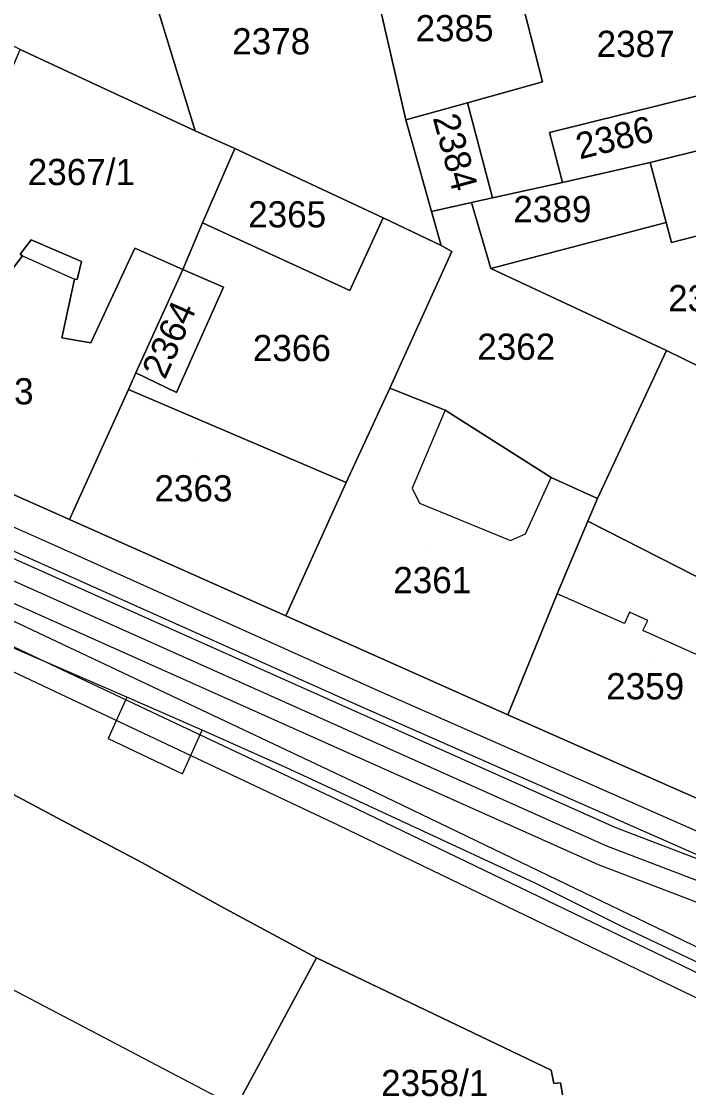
# Model space of a CAD drawing. Extents: x -263423 to -261326, y -1240067 to -1237864.
# Drawn here: x -262280.5 to -262229.7, y -1239001.2 to -1238919.8 of the extents above; entities that cross this region are included whole.
import ezdxf

# ---------------------------------------------------------------- set-up
doc = ezdxf.new("R2010")
doc.units = 0
for name, color, linetype in [('body_kn', 7, 'Continuous'), ('kladpar_druhypozemkov', 7, 'Continuous'), ('kladpar_hranice', 7, 'Continuous'), ('kladpar_parcelnecisla', 7, 'Continuous'), ('kladpar_plochy', 7, 'Continuous'), ('tarchy_linie', 7, 'Continuous'), ('zappar_hrandruhpozemk', 7, 'Continuous')]:
    doc.layers.add(name, color=color, linetype=linetype)

msp = doc.modelspace()

# ---------------------------------------------------------------- linework, layer by layer
at = {"layer": 'body_kn'}
for p, q in [((-262240.79, -1238924.44), (-262240.79, -1238924.44)), ((-262246.52, -1238926.05), (-262246.52, -1238926.05)), ((-262246.52, -1238926.05), (-262246.52, -1238926.05)), ((-262251.23, -1238927.34), (-262251.23, -1238927.34)), ((-262267.29, -1238928.17), (-262267.29, -1238928.17)), ((-262240.26, -1238928.32), (-262240.26, -1238928.32)), ((-262264.26, -1238929.52), (-262264.26, -1238929.52)), ((-262232.6, -1238930.59), (-262232.6, -1238930.59)), ((-262232.6, -1238930.59), (-262232.6, -1238930.59)), ((-262239.28, -1238932.13), (-262239.28, -1238932.13)), ((-262246.21, -1238933.66), (-262246.21, -1238933.66)), ((-262244.62, -1238933.29), (-262244.62, -1238933.29)), ((-262252.95, -1238934.81), (-262252.95, -1238934.81)), ((-262252.95, -1238934.81), (-262252.95, -1238934.81)), ((-262249.27, -1238934.33), (-262249.27, -1238934.33)), ((-262266.73, -1238935.21), (-262266.73, -1238935.21)), ((-262231.38, -1238935.17), (-262231.38, -1238935.17)), ((-262231.38, -1238935.17), (-262231.38, -1238935.17)), ((-262279.79, -1238936.49), (-262279.79, -1238936.49)), ((-262271.88, -1238937.14), (-262271.88, -1238937.14)), ((-262248.53, -1238936.94), (-262248.53, -1238936.94)), ((-262230.95, -1238936.69), (-262230.95, -1238936.69)), ((-262280.46, -1238937.71), (-262280.46, -1238937.71)), ((-262280.46, -1238937.71), (-262280.46, -1238937.71)), ((-262247.71, -1238937.39), (-262247.71, -1238937.39)), ((-262275.95, -1238938.16), (-262275.95, -1238938.16)), ((-262268.22, -1238938.75), (-262268.22, -1238938.75)), ((-262244.74, -1238938.68), (-262244.74, -1238938.68)), ((-262276.48, -1238939.49), (-262276.48, -1238939.49)), ((-262276.29, -1238939.52), (-262276.29, -1238939.52)), ((-262265.13, -1238940.1), (-262265.13, -1238940.1)), ((-262265.13, -1238940.1), (-262265.13, -1238940.1)), ((-262255.48, -1238940.37), (-262255.48, -1238940.37)), ((-262255.48, -1238940.37), (-262255.48, -1238940.37)), ((-262277.46, -1238943.96), (-262277.46, -1238943.96)), ((-262275.25, -1238944.36), (-262275.25, -1238944.36)), ((-262231.35, -1238944.93), (-262231.35, -1238944.93)), ((-262231.35, -1238944.93), (-262231.35, -1238944.93)), ((-262271.8, -1238946.65), (-262271.8, -1238946.65)), ((-262252.45, -1238947.81), (-262252.45, -1238947.81)), ((-262272.38, -1238947.91), (-262272.38, -1238947.91)), ((-262268.7, -1238948.13), (-262268.7, -1238948.13)), ((-262248.22, -1238949.49), (-262248.22, -1238949.49)), ((-262248.22, -1238949.49), (-262248.22, -1238949.49)), ((-262255.76, -1238955.01), (-262255.76, -1238955.01)), ((-262255.76, -1238955.01), (-262255.76, -1238955.01)), ((-262240.15, -1238954.63), (-262240.15, -1238954.63)), ((-262240.15, -1238954.63), (-262240.15, -1238954.63)), ((-262250.75, -1238955.43), (-262250.75, -1238955.43)), ((-262250.19, -1238956.58), (-262250.19, -1238956.58)), ((-262236.61, -1238956.24), (-262236.61, -1238956.24)), ((-262276.86, -1238957.83), (-262276.86, -1238957.83)), ((-262237.33, -1238957.95), (-262237.33, -1238957.95)), ((-262242.1, -1238958.93), (-262242.1, -1238958.93)), ((-262278.02, -1238959.79), (-262278.02, -1238959.79)), ((-262243.24, -1238959.42), (-262243.24, -1238959.42)), ((-262278.93, -1238961.24), (-262278.93, -1238961.24)), ((-262239.67, -1238963.51), (-262239.67, -1238963.51)), ((-262234.16, -1238964.89), (-262234.16, -1238964.89)), ((-262260.37, -1238965.19), (-262260.37, -1238965.19)), ((-262234.55, -1238965.77), (-262234.55, -1238965.77)), ((-262232.77, -1238965.53), (-262232.77, -1238965.53)), ((-262233.16, -1238966.29), (-262233.16, -1238966.29)), ((-262272.5, -1238971.37), (-262272.5, -1238971.37)), ((-262272.5, -1238971.37), (-262272.5, -1238971.37)), ((-262253.45, -1238970.82), (-262253.45, -1238970.82)), ((-262254.73, -1238972.08), (-262254.73, -1238972.08)), ((-262243.44, -1238972.74), (-262243.44, -1238972.74)), ((-262266.75, -1238973.89), (-262266.75, -1238973.89)), ((-262266.75, -1238973.89), (-262266.75, -1238973.89)), ((-262273.92, -1238974.53), (-262273.92, -1238974.53)), ((-262260.43, -1238976.73), (-262260.43, -1238976.73)), ((-262268.24, -1238977.24), (-262268.24, -1238977.24)), ((-262254.83, -1238978.02), (-262254.83, -1238978.02)), ((-262255.58, -1238979.6), (-262255.58, -1238979.6)), ((-262277.42, -1238980.78), (-262277.42, -1238980.78)), ((-262256.33, -1238981.18), (-262256.33, -1238981.18)), ((-262235.29, -1238981.3), (-262235.29, -1238981.3)), ((-262235.92, -1238982.72), (-262235.92, -1238982.72)), ((-262271.36, -1238984), (-262271.36, -1238984)), ((-262236.55, -1238984.14), (-262236.55, -1238984.14)), ((-262241.36, -1238985.56), (-262241.36, -1238985.56)), ((-262265.3, -1238987.34), (-262265.3, -1238987.34)), ((-262234.54, -1238988.98), (-262234.54, -1238988.98)), ((-262258.04, -1238991.27), (-262258.04, -1238991.27)), ((-262258.04, -1238991.27), (-262258.04, -1238991.27)), ((-262240.13, -1238999.84), (-262240.13, -1238999.84)), ((-262239.93, -1239000.86), (-262239.93, -1239000.86)), ((-262239.43, -1239000.79), (-262239.43, -1239000.79))]:
    msp.add_line(p, q, dxfattribs=at)
at = {"layer": 'kladpar_druhypozemkov'}
for p, q in [((-262261.79, -1238920.05), (-262261.79, -1238920.05)), ((-262233.89, -1238920.15), (-262233.89, -1238920.15)), ((-262235.79, -1238927.75), (-262235.79, -1238927.75)), ((-262275.97, -1238930.46), (-262275.97, -1238930.46)), ((-262246.09, -1238930.05), (-262246.09, -1238930.05)), ((-262261.94, -1238933.58), (-262261.94, -1238933.58)), ((-262239.79, -1238933.25), (-262239.79, -1238933.25)), ((-262267.1, -1238941.54), (-262267.1, -1238941.54)), ((-262260.19, -1238943.45), (-262260.19, -1238943.45)), ((-262242.49, -1238943.35), (-262242.49, -1238943.35)), ((-262267.09, -1238953.55), (-262267.09, -1238953.55)), ((-262249.39, -1238960.05), (-262249.39, -1238960.05)), ((-262232.39, -1238968.85), (-262232.39, -1238968.85)), ((-262249.16, -1238999.9), (-262249.16, -1238999.9))]:
    msp.add_line(p, q, dxfattribs=at)
at = {"layer": 'kladpar_hranice'}
for points in [[(-262282.16, -1238905.86), (-262281.67, -1238907.07), (-262280.08, -1238906.57), (-262278.78, -1238910.19), (-262277.44, -1238909.82), (-262276.95, -1238911.16), (-262273.06, -1238909.73), (-262271.16, -1238915.58), (-262267.29, -1238928.17), (-262280.62, -1238921.97), (-262286.05, -1238919.33), (-262291.03, -1238916.63), (-262290.2, -1238916.26), (-262291.31, -1238913.33), (-262291.57, -1238913.39), (-262292.37, -1238910.98), (-262291.16, -1238910.54), (-262291.71, -1238908.95), (-262288.85, -1238907.96), (-262282.16, -1238905.86)], [(-262254.54, -1238910.2), (-262252.45, -1238916.87), (-262253.53, -1238917.24), (-262251.23, -1238927.34), (-262249.27, -1238934.33), (-262248.53, -1238936.94), (-262252.95, -1238934.81), (-262264.26, -1238929.52), (-262267.29, -1238928.17), (-262271.16, -1238915.58), (-262266.95, -1238914.09), (-262254.54, -1238910.2)], [(-262229.21, -1238915.53), (-262223.67, -1238914.18), (-262220.62, -1238925.24), (-262214.06, -1238923.26), (-262213.32, -1238925.99), (-262223.82, -1238928.44), (-262224.62, -1238925.65), (-262226.39, -1238924.87), (-262228.87, -1238925.49), (-262240.26, -1238928.32), (-262239.28, -1238932.13), (-262244.62, -1238933.29), (-262246.52, -1238926.05), (-262240.79, -1238924.44), (-262243.35, -1238914.47), (-262237.81, -1238912.86), (-262236.72, -1238917.37), (-262229.21, -1238915.53)], [(-262243.35, -1238914.47), (-262240.79, -1238924.44), (-262246.52, -1238926.05), (-262251.23, -1238927.34), (-262253.53, -1238917.24), (-262252.45, -1238916.87), (-262243.35, -1238914.47)], [(-262287.75, -1238938.06), (-262285.81, -1238933.73), (-262283.41, -1238928.29), (-262282.18, -1238925.58), (-262280.62, -1238921.97), (-262267.29, -1238928.17), (-262264.26, -1238929.52), (-262266.73, -1238935.21), (-262268.22, -1238938.75), (-262271.88, -1238937.14), (-262275.25, -1238944.36), (-262277.46, -1238943.96), (-262276.48, -1238939.49), (-262276.29, -1238939.52), (-262275.95, -1238938.16), (-262279.79, -1238936.49), (-262280.63, -1238937.59), (-262280.46, -1238937.71), (-262283.24, -1238941.34), (-262287.75, -1238938.06)], [(-262228.87, -1238925.49), (-262226.39, -1238924.87), (-262224.62, -1238925.65), (-262223.82, -1238928.44), (-262227.89, -1238929.43), (-262232.6, -1238930.59), (-262239.28, -1238932.13), (-262240.26, -1238928.32), (-262228.87, -1238925.49)], [(-262246.52, -1238926.05), (-262244.62, -1238933.29), (-262246.21, -1238933.66), (-262249.27, -1238934.33), (-262251.23, -1238927.34), (-262246.52, -1238926.05)], [(-262213.32, -1238925.99), (-262207.99, -1238943.91), (-262210.73, -1238944.84), (-262216.52, -1238946.51), (-262220.39, -1238933.99), (-262230.95, -1238936.69), (-262231.38, -1238935.17), (-262232.6, -1238930.59), (-262227.89, -1238929.43), (-262223.82, -1238928.44), (-262213.32, -1238925.99)], [(-262252.95, -1238934.81), (-262255.48, -1238940.37), (-262266.73, -1238935.21), (-262264.26, -1238929.52), (-262252.95, -1238934.81)], [(-262232.6, -1238930.59), (-262231.38, -1238935.17), (-262244.74, -1238938.68), (-262246.21, -1238933.66), (-262244.62, -1238933.29), (-262239.28, -1238932.13), (-262232.6, -1238930.59)], [(-262231.35, -1238944.93), (-262236.61, -1238956.24), (-262240.15, -1238954.63), (-262248.22, -1238949.49), (-262252.45, -1238947.81), (-262247.71, -1238937.39), (-262248.53, -1238936.94), (-262249.27, -1238934.33), (-262246.21, -1238933.66), (-262244.74, -1238938.68), (-262231.35, -1238944.93)], [(-262231.38, -1238935.17), (-262230.95, -1238936.69), (-262220.39, -1238933.99), (-262216.52, -1238946.51), (-262219.19, -1238947.31), (-262220.56, -1238950.22), (-262231.35, -1238944.93), (-262244.74, -1238938.68), (-262231.38, -1238935.17)], [(-262255.48, -1238940.37), (-262252.95, -1238934.81), (-262248.53, -1238936.94), (-262247.71, -1238937.39), (-262252.45, -1238947.81), (-262255.76, -1238955.01), (-262272.38, -1238947.91), (-262271.8, -1238946.65), (-262268.7, -1238948.13), (-262265.13, -1238940.1), (-262268.22, -1238938.75), (-262266.73, -1238935.21), (-262255.48, -1238940.37)], [(-262326.7, -1238935.75), (-262317.29, -1238939.95), (-262314.7, -1238941.11), (-262309.96, -1238943.18), (-262308.26, -1238944.01), (-262301.88, -1238946.79), (-262295.94, -1238949.37), (-262295.12, -1238949.7), (-262293.29, -1238950.53), (-262276.86, -1238957.83), (-262260.37, -1238965.19), (-262243.44, -1238972.74), (-262226.64, -1238980.16), (-262214.07, -1238985.33), (-262211.46, -1238986.49), (-262208.82, -1238987.66), (-262208.09, -1238988), (-262206.43, -1238988.77), (-262203.01, -1238990.37), (-262193.47, -1238994.18), (-262191.44, -1238994.58), (-262183.34, -1238996.16), (-262182.44, -1238995.79), (-262178.15, -1239010.25)], [(-262287.75, -1238938.06), (-262283.24, -1238941.34), (-262280.46, -1238937.71), (-262280.63, -1238937.59), (-262279.79, -1238936.49), (-262275.95, -1238938.16), (-262276.29, -1238939.52), (-262276.48, -1238939.49), (-262277.46, -1238943.96), (-262275.25, -1238944.36), (-262271.88, -1238937.14), (-262268.22, -1238938.75), (-262271.8, -1238946.65), (-262272.38, -1238947.91), (-262276.86, -1238957.83), (-262293.29, -1238950.53), (-262288.61, -1238939.98), (-262288.32, -1238939.34), (-262287.75, -1238938.06)], [(-262265.13, -1238940.1), (-262268.7, -1238948.13), (-262271.8, -1238946.65), (-262268.22, -1238938.75), (-262265.13, -1238940.1)], [(-262220.56, -1238950.22), (-262216.39, -1238952.22), (-262214.94, -1238952.99), (-262218.08, -1238959.99), (-262220.91, -1238966.32), (-262237.33, -1238957.95), (-262236.61, -1238956.24), (-262231.35, -1238944.93), (-262220.56, -1238950.22)], [(-262240.15, -1238954.63), (-262236.61, -1238956.24), (-262237.33, -1238957.95), (-262239.67, -1238963.51), (-262243.44, -1238972.74), (-262260.37, -1238965.19), (-262255.76, -1238955.01), (-262252.45, -1238947.81), (-262248.22, -1238949.49), (-262240.15, -1238954.63)], [(-262255.76, -1238955.01), (-262260.37, -1238965.19), (-262276.86, -1238957.83), (-262272.38, -1238947.91), (-262255.76, -1238955.01)], [(-262220.91, -1238966.32), (-262221.5, -1238967.71), (-262222.93, -1238970.87), (-262226.64, -1238980.16), (-262243.44, -1238972.74), (-262239.67, -1238963.51), (-262237.33, -1238957.95), (-262220.91, -1238966.32)], [(-262242.99, -1239008.38), (-262239.4, -1239004.04), (-262239.6, -1239002.89), (-262239.1, -1239002.76), (-262239.43, -1239000.79), (-262239.93, -1239000.86), (-262240.13, -1238999.84), (-262258.04, -1238991.27), (-262265.3, -1238987.34), (-262271.36, -1238984), (-262277.42, -1238980.78), (-262281.2, -1238978.78)], [(-262281.2, -1238978.78), (-262277.42, -1238980.78), (-262271.36, -1238984), (-262265.3, -1238987.34), (-262258.04, -1238991.27), (-262263.83, -1239002.01), (-262259.8, -1239003.97), (-262260.97, -1239006.14), (-262259.21, -1239008.06), (-262255.71, -1239011.9), (-262250.74, -1239016.45), (-262258.52, -1239022.89), (-262259.39, -1239023.61), (-262262.11, -1239025.87), (-262263.67, -1239027.16)], [(-262258.04, -1238991.27), (-262240.13, -1238999.84), (-262239.93, -1239000.86), (-262239.43, -1239000.79), (-262239.1, -1239002.76), (-262239.6, -1239002.89), (-262239.4, -1239004.04), (-262242.99, -1239008.38), (-262243.37, -1239008.13), (-262250.74, -1239016.45), (-262255.71, -1239011.9), (-262251.32, -1239005.39), (-262257.1, -1239002.57), (-262258.63, -1239002.7), (-262259.38, -1239004.19), (-262259.8, -1239003.97), (-262263.83, -1239002.01), (-262258.04, -1238991.27)]]:
    msp.add_lwpolyline(points, dxfattribs=at)
at = {"layer": 'kladpar_plochy'}
for points in [[(-262282.16, -1238905.86), (-262281.67, -1238907.07), (-262280.08, -1238906.57), (-262278.78, -1238910.19), (-262277.44, -1238909.82), (-262276.95, -1238911.16), (-262273.06, -1238909.73), (-262271.16, -1238915.58), (-262267.29, -1238928.17), (-262280.62, -1238921.97), (-262286.05, -1238919.33), (-262291.03, -1238916.63), (-262290.2, -1238916.26), (-262291.31, -1238913.33), (-262291.57, -1238913.39), (-262292.37, -1238910.98), (-262291.16, -1238910.54), (-262291.71, -1238908.95), (-262288.85, -1238907.96)], [(-262254.54, -1238910.2), (-262252.45, -1238916.87), (-262253.53, -1238917.24), (-262251.23, -1238927.34), (-262249.27, -1238934.33), (-262248.53, -1238936.94), (-262252.95, -1238934.81), (-262264.26, -1238929.52), (-262267.29, -1238928.17), (-262271.16, -1238915.58), (-262266.95, -1238914.09)], [(-262229.21, -1238915.53), (-262223.67, -1238914.18), (-262220.62, -1238925.24), (-262214.06, -1238923.26), (-262213.32, -1238925.99), (-262223.82, -1238928.44), (-262224.62, -1238925.65), (-262226.39, -1238924.87), (-262228.87, -1238925.49), (-262240.26, -1238928.32), (-262239.28, -1238932.13), (-262244.62, -1238933.29), (-262246.52, -1238926.05), (-262240.79, -1238924.44), (-262243.35, -1238914.47), (-262237.81, -1238912.86), (-262236.72, -1238917.37)], [(-262243.35, -1238914.47), (-262240.79, -1238924.44), (-262246.52, -1238926.05), (-262251.23, -1238927.34), (-262253.53, -1238917.24), (-262252.45, -1238916.87)], [(-262287.75, -1238938.06), (-262285.81, -1238933.73), (-262283.41, -1238928.29), (-262282.18, -1238925.58), (-262280.62, -1238921.97), (-262267.29, -1238928.17), (-262264.26, -1238929.52), (-262266.73, -1238935.21), (-262268.22, -1238938.75), (-262271.88, -1238937.14), (-262275.25, -1238944.36), (-262277.46, -1238943.96), (-262276.48, -1238939.49), (-262276.29, -1238939.52), (-262275.95, -1238938.16), (-262279.79, -1238936.49), (-262280.63, -1238937.59), (-262280.46, -1238937.71), (-262283.24, -1238941.34)], [(-262228.87, -1238925.49), (-262226.39, -1238924.87), (-262224.62, -1238925.65), (-262223.82, -1238928.44), (-262227.89, -1238929.43), (-262232.6, -1238930.59), (-262239.28, -1238932.13), (-262240.26, -1238928.32)], [(-262246.52, -1238926.05), (-262244.62, -1238933.29), (-262246.21, -1238933.66), (-262249.27, -1238934.33), (-262251.23, -1238927.34)], [(-262213.32, -1238925.99), (-262207.99, -1238943.91), (-262210.73, -1238944.84), (-262216.52, -1238946.51), (-262220.39, -1238933.99), (-262230.95, -1238936.69), (-262231.38, -1238935.17), (-262232.6, -1238930.59), (-262227.89, -1238929.43), (-262223.82, -1238928.44)], [(-262252.95, -1238934.81), (-262255.48, -1238940.37), (-262266.73, -1238935.21), (-262264.26, -1238929.52)], [(-262232.6, -1238930.59), (-262231.38, -1238935.17), (-262244.74, -1238938.68), (-262246.21, -1238933.66), (-262244.62, -1238933.29), (-262239.28, -1238932.13)], [(-262231.35, -1238944.93), (-262236.61, -1238956.24), (-262240.15, -1238954.63), (-262248.22, -1238949.49), (-262252.45, -1238947.81), (-262247.71, -1238937.39), (-262248.53, -1238936.94), (-262249.27, -1238934.33), (-262246.21, -1238933.66), (-262244.74, -1238938.68)], [(-262231.38, -1238935.17), (-262230.95, -1238936.69), (-262220.39, -1238933.99), (-262216.52, -1238946.51), (-262219.19, -1238947.31), (-262220.56, -1238950.22), (-262231.35, -1238944.93), (-262244.74, -1238938.68)], [(-262255.48, -1238940.37), (-262252.95, -1238934.81), (-262248.53, -1238936.94), (-262247.71, -1238937.39), (-262252.45, -1238947.81), (-262255.76, -1238955.01), (-262272.38, -1238947.91), (-262271.8, -1238946.65), (-262268.7, -1238948.13), (-262265.13, -1238940.1), (-262268.22, -1238938.75), (-262266.73, -1238935.21)], [(-262287.75, -1238938.06), (-262283.24, -1238941.34), (-262280.46, -1238937.71), (-262280.63, -1238937.59), (-262279.79, -1238936.49), (-262275.95, -1238938.16), (-262276.29, -1238939.52), (-262276.48, -1238939.49), (-262277.46, -1238943.96), (-262275.25, -1238944.36), (-262271.88, -1238937.14), (-262268.22, -1238938.75), (-262271.8, -1238946.65), (-262272.38, -1238947.91), (-262276.86, -1238957.83), (-262293.29, -1238950.53), (-262288.61, -1238939.98), (-262288.32, -1238939.34)], [(-262265.13, -1238940.1), (-262268.7, -1238948.13), (-262271.8, -1238946.65), (-262268.22, -1238938.75)], [(-262220.56, -1238950.22), (-262216.39, -1238952.22), (-262214.94, -1238952.99), (-262218.08, -1238959.99), (-262220.91, -1238966.32), (-262237.33, -1238957.95), (-262236.61, -1238956.24), (-262231.35, -1238944.93)], [(-262240.15, -1238954.63), (-262236.61, -1238956.24), (-262237.33, -1238957.95), (-262239.67, -1238963.51), (-262243.44, -1238972.74), (-262260.37, -1238965.19), (-262255.76, -1238955.01), (-262252.45, -1238947.81), (-262248.22, -1238949.49)], [(-262255.76, -1238955.01), (-262260.37, -1238965.19), (-262276.86, -1238957.83), (-262272.38, -1238947.91)], [(-262220.91, -1238966.32), (-262221.5, -1238967.71), (-262222.93, -1238970.87), (-262226.64, -1238980.16), (-262243.44, -1238972.74), (-262239.67, -1238963.51), (-262237.33, -1238957.95)], [(-262258.04, -1238991.27), (-262240.13, -1238999.84), (-262239.93, -1239000.86), (-262239.43, -1239000.79), (-262239.1, -1239002.76), (-262239.6, -1239002.89), (-262239.4, -1239004.04), (-262242.99, -1239008.38), (-262243.37, -1239008.13), (-262250.74, -1239016.45), (-262255.71, -1239011.9), (-262251.32, -1239005.39), (-262257.1, -1239002.57), (-262258.63, -1239002.7), (-262259.38, -1239004.19), (-262259.8, -1239003.97), (-262263.83, -1239002.01)]]:
    msp.add_lwpolyline(points, close=True, dxfattribs=at)
for points in [[(-262293.29, -1238950.53), (-262276.86, -1238957.83), (-262260.37, -1238965.19), (-262243.44, -1238972.74), (-262226.64, -1238980.16), (-262214.07, -1238985.33), (-262211.46, -1238986.49), (-262208.82, -1238987.66), (-262208.09, -1238988), (-262206.43, -1238988.77), (-262203.01, -1238990.37), (-262193.47, -1238994.18), (-262191.44, -1238994.58), (-262183.34, -1238996.16), (-262182.44, -1238995.79), (-262178.15, -1239010.25)], [(-262281.2, -1238978.78), (-262277.42, -1238980.78), (-262271.36, -1238984), (-262265.3, -1238987.34), (-262258.04, -1238991.27), (-262263.83, -1239002.01), (-262259.8, -1239003.97), (-262260.97, -1239006.14), (-262259.21, -1239008.06), (-262255.71, -1239011.9), (-262250.74, -1239016.45), (-262258.52, -1239022.89), (-262259.39, -1239023.61), (-262262.11, -1239025.87), (-262263.67, -1239027.16), (-262278.49, -1239039.4), (-262284.23, -1239044.34)], [(-262282.09, -1239043.89), (-262278.63, -1239041.8), (-262274.17, -1239038.37), (-262266.42, -1239031.55), (-262261.51, -1239027.14), (-262258.58, -1239024.5), (-262257.43, -1239023.46), (-262254.84, -1239021.05), (-262250.57, -1239016.58), (-262250.27, -1239016.85), (-262242.99, -1239008.38), (-262239.4, -1239004.04), (-262239.6, -1239002.89), (-262239.1, -1239002.76), (-262239.43, -1239000.79), (-262239.93, -1239000.86), (-262240.13, -1238999.84), (-262258.04, -1238991.27), (-262265.3, -1238987.34), (-262271.36, -1238984), (-262277.42, -1238980.78), (-262281.2, -1238978.78)]]:
    msp.add_lwpolyline(points, dxfattribs=at)
at = {"layer": 'tarchy_linie'}
for points in [[(-262515.43, -1238839.63), (-262478.01, -1238867.12), (-262442.3, -1238889.38), (-262376.11, -1238923.91), (-262354.89, -1238932.37), (-262305.27, -1238956.14), (-262255.58, -1238979.6), (-262206.02, -1239003.48), (-262178.37, -1239022.57), (-262173.64, -1239025.74)], [(-262514.66, -1238839.19), (-262514.26, -1238839.67), (-262428.1, -1238895.2), (-262368.23, -1238923.93), (-262333.02, -1238939.32), (-262235.92, -1238982.72), (-262188.06, -1239001.01), (-262179.18, -1239006.78)], [(-262179.35, -1239024.02), (-262206.04, -1239005.57), (-262245.33, -1239033.16), (-262247.85, -1239034.9), (-262256.79, -1239039.01), (-262265.69, -1239043.1), (-262247.29, -1239030.38), (-262209.42, -1239003.79), (-262256.33, -1238981.18), (-262306.03, -1238957.72), (-262355.54, -1238934), (-262375.62, -1238925.99), (-262379.12, -1238930.57), (-262380.75, -1238929.99), (-262382.38, -1238929.41), (-262378.67, -1238924.55), (-262443.17, -1238890.9)], [(-262364.08, -1238919.7), (-262362.07, -1238920.58), (-262363.64, -1238921.19), (-262365.63, -1238923.38), (-262332.4, -1238937.9), (-262235.29, -1238981.3), (-262190.39, -1238998.46), (-262191.48, -1238994.57), (-262191.44, -1238994.58), (-262189.79, -1238994.9), (-262186.75, -1238995.49), (-262184.91, -1238995.85), (-262182.84, -1239002.55), (-262179.86, -1239004.49)], [(-262185.73, -1239004.37), (-262181.4, -1239018.35), (-262205.26, -1239001.9), (-262254.83, -1238978.02), (-262304.51, -1238954.56), (-262329.61, -1238942.54), (-262236.55, -1238984.14), (-262188.77, -1239002.4), (-262185.73, -1239004.37)]]:
    msp.add_lwpolyline(points, dxfattribs=at)
at = {"layer": 'zappar_hrandruhpozemk'}
for p, q in [((-262280.46, -1238937.71), (-262276.48, -1238939.49)), ((-262305.63, -1238947.58), (-262278.02, -1238959.79)), ((-262278.93, -1238961.24), (-262306.34, -1238949.1)), ((-262250.19, -1238956.58), (-262243.24, -1238959.42)), ((-262222.93, -1238970.87), (-262233.16, -1238966.29)), ((-262228.79, -1238991.69), (-262234.54, -1238988.98)), ((-262285.7, -1238991.33), (-262264.16, -1239002.63))]:
    msp.add_line(p, q, dxfattribs=at)
for points in [[(-262248.22, -1238949.49), (-262250.75, -1238955.43), (-262250.19, -1238956.58)], [(-262243.24, -1238959.42), (-262242.1, -1238958.93), (-262240.15, -1238954.63)], [(-262266.75, -1238973.89), (-262272.5, -1238971.37), (-262307.43, -1238956.26)], [(-262278.02, -1238959.79), (-262253.45, -1238970.82), (-262223.19, -1238984.18), (-262212.52, -1238989.21), (-262196.03, -1238996.51), (-262196.74, -1238997.96)], [(-262225.55, -1238984.93), (-262254.73, -1238972.08), (-262278.93, -1238961.24)], [(-262233.16, -1238966.29), (-262232.77, -1238965.53), (-262234.16, -1238964.89), (-262234.55, -1238965.77), (-262239.67, -1238963.51)], [(-262272.5, -1238971.37), (-262273.92, -1238974.53), (-262268.24, -1238977.24), (-262266.75, -1238973.89)], [(-262234.54, -1238988.98), (-262241.36, -1238985.56), (-262260.43, -1238976.73), (-262266.75, -1238973.89)]]:
    msp.add_lwpolyline(points, dxfattribs=at)

# ---------------------------------------------------------------- texts
at = {"layer": 'kladpar_parcelnecisla'}
for s, p in [('2385', (-262250.476, -1238921.35)), ('2378', (-262264.465, -1238922.35)), ('2387', (-262236.673, -1238922.55)), ('2367/1', (-262280.052, -1238932.32)), ('2389', (-262243.02, -1238935.15)), ('2365', (-262263.244, -1238935.55)), ('2390', (-262231.22, -1238941.95)), ('2366', (-262262.889, -1238945.75)), ('2362', (-262245.776, -1238945.65)), ('2367/3', (-262287.784, -1238949.05)), ('2363', (-262270.391, -1238956.45)), ('2361', (-262252.18, -1238963.45)), ('2359', (-262235.944, -1238971.55)), ('2358/1', (-262253.106, -1239001.81))]:
    msp.add_text(s, height=2, dxfattribs=at).set_placement(p)
for s, rotation, p in [('2384', 285, (-262249.178, -1238927.182)), ('2386', 14, (-262237.96, -1238930.376)), ('2364', 66, (-262269.588, -1238947.22))]:
    msp.add_text(s, height=2, rotation=rotation, dxfattribs=at).set_placement(p)

doc.saveas('drawing.dxf')
